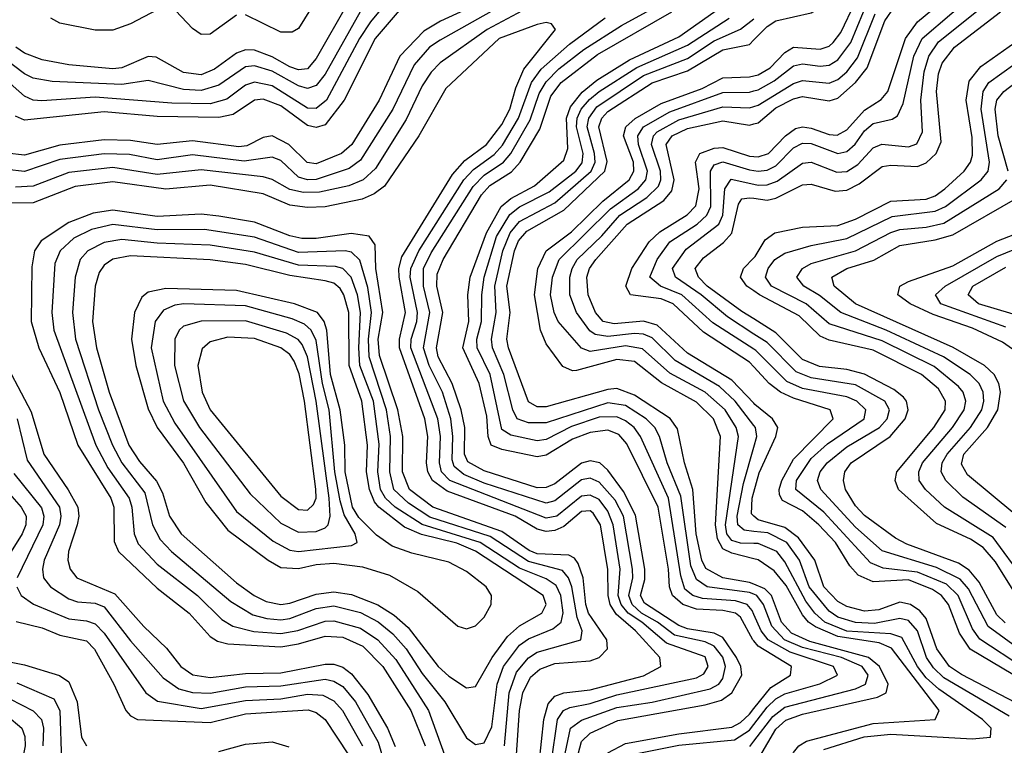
# Model space of a CAD drawing. Header units: inches. Extents: x 990535 to 1117859, y 769386 to 892122.
# Tile 844 of 1056: x 1048339 to 1050567, y 877051 to 878692. Entities that reach past the tile are written whole.
import ezdxf

# ---------------------------------------------------------------- set-up
doc = ezdxf.new("R2010")
doc.units = ezdxf.units.IN
doc.header["$MEASUREMENT"] = 0
doc.layers.add('B0847', color=7, linetype='Continuous')
doc.layers.add('B0857', color=7, linetype='Continuous')

msp = doc.modelspace()

# ---------------------------------------------------------------- linework, layer by layer
at = {"layer": 'B0847', "color": 5}
for points, elevation in [([(1049030, 878770.2), (1048970, 878672.5), (1048955.9, 878664.1), (1048930, 878664.4), (1048850, 878703.5)], 3780), ([(1049490, 878758.8), (1049290, 878646.2), (1049266.2, 878630), (1049231.2, 878590), (1049183.3, 878490), (1049110, 878374.5), (1049084.2, 878355.8), (1049010, 878331.1), (1048990, 878330.1), (1048970, 878335.9), (1048930, 878373.7), (1048910, 878381.8), (1048847.3, 878372.7), (1048730, 878386.9), (1048650, 878375.3), (1048587.5, 878387.5), (1048530, 878389.3), (1048430, 878375.9), (1048350, 878348.9), (1048310, 878353.6)], 3940), ([(1049168.9, 878731.1), (1049132.8, 878687.2), (1049107.8, 878650), (1049033.3, 878510), (1049010, 878491.7), (1048990, 878492.6), (1048910, 878542.6), (1048870, 878550.9), (1048850, 878544.2), (1048807.5, 878512.5), (1048770, 878502.4), (1048683.6, 878503.6), (1048510, 878516.8), (1048388.9, 878508.9), (1048370, 878510.4), (1048350, 878519.4), (1048259.1, 878599.1)], 3860), ([(1049390, 878734.2), (1049291.2, 878688.8), (1049253.4, 878666.6), (1049199.4, 878610), (1049152.4, 878510), (1049090.2, 878409.8), (1049067.3, 878390), (1049010, 878366.2), (1048989.3, 878369.3), (1048948.1, 878410), (1048910, 878429.5), (1048890, 878425.7), (1048853, 878407), (1048835.1, 878404.9), (1048730, 878418.2), (1048650, 878410.1), (1048590, 878419), (1048530, 878420.9), (1048430, 878408.4), (1048350, 878385.7), (1048310, 878390.2)], 3920), ([(1049510, 878730.7), (1049396.4, 878670), (1049290, 878594.4), (1049270, 878573.5), (1049250, 878543), (1049213.1, 878466.9), (1049144.3, 878355.7), (1049116.5, 878330), (1049083.5, 878316.5), (1049017.7, 878302.3), (1048981.4, 878301.4), (1048950, 878308), (1048910, 878331.2), (1048890, 878337.2), (1048750, 878352.9), (1048650, 878342.1), (1048550, 878357.8), (1048450, 878347), (1048370, 878315.9), (1048330, 878313.4)], 3960), ([(1049211.4, 878728.6), (1049143.6, 878650), (1049073.1, 878510), (1049030, 878454.4), (1049010, 878448.7), (1048990, 878453.1), (1048930, 878497.6), (1048890, 878512.3), (1048870, 878510), (1048822.2, 878477.8), (1048790, 878470.8), (1048650, 878473.1), (1048530, 878483.8), (1048350, 878465.3), (1048330, 878474)], 3880), ([(1049081.8, 878730), (1049010, 878604.4), (1048990, 878581), (1048970, 878578.9), (1048950, 878585.7), (1048910, 878608.6), (1048870, 878623.6), (1048850, 878623.9), (1048830, 878616.4), (1048779.8, 878580.2), (1048750, 878567.9), (1048710, 878573), (1048647.8, 878607.8), (1048630, 878609.4), (1048570, 878583.5), (1048550, 878580.9), (1048450, 878590.2), (1048390, 878601.5), (1048350, 878616.6), (1048330.3, 878630.3)], 3820), ([(1049564.2, 876990), (1049585, 877090), (1049610, 877108.5), (1049690, 877136.8), (1049770, 877148.7), (1049901.1, 877178.9), (1049920.5, 877190), (1049930, 877202.2), (1049935.8, 877230), (1049930, 877250.5), (1049910, 877276), (1049890, 877285.3), (1049820.8, 877300.8), (1049781.9, 877330), (1049745.8, 877350), (1049725, 877370), (1049717.4, 877390), (1049726.3, 877430), (1049725.4, 877450), (1049704.9, 877570), (1049686.1, 877606.1), (1049650, 877646.8), (1049630, 877655.9), (1049610, 877651.7), (1049550, 877604), (1049530, 877599.3), (1049390, 877644.6), (1049343.8, 877663.8), (1049322.1, 877682.1), (1049317.2, 877697.2), (1049319, 877750), (1049314.3, 877790), (1049295.5, 877850), (1049265.5, 877910), (1049252.5, 877950), (1049267.2, 878030), (1049252.8, 878090), (1049252.8, 878130), (1049270, 878164.8), (1049365.1, 878314.9), (1049390, 878340.4), (1049433.8, 878370), (1049450.5, 878389.5), (1049494.3, 878465.7), (1049514.4, 878525.6), (1049530, 878552.1), (1049559.1, 878580.9), (1049615.4, 878624.6), (1049700.8, 878679.2), (1049790, 878728)], 3940), ([(1049109.7, 878710.3), (1049030, 878569.3), (1049010, 878543.3), (1048990, 878537), (1048970, 878542.7), (1048910, 878575.8), (1048870, 878587.8), (1048850, 878585.6), (1048790, 878544.4), (1048750, 878532.2), (1048710, 878534.5), (1048630, 878554.7), (1048570, 878545.4), (1048412.4, 878552.4), (1048370, 878560.2), (1048350, 878570.2), (1048297.6, 878610)], 3840), ([(1048650, 878714.8), (1048590, 878683), (1048550, 878668.6), (1048510, 878668.6), (1048430, 878684.5), (1048410, 878696)], 3780), ([(1048830, 878702.8), (1048770, 878659.8), (1048750, 878658.8), (1048730, 878672.4), (1048692.3, 878712.3)], 3780), ([(1049591.4, 876988.6), (1049610, 877059.9), (1049630, 877079.2), (1049692.1, 877107.9), (1049890, 877142.8), (1049926.7, 877153.3), (1049950.4, 877170), (1049973, 877210), (1049970.6, 877230), (1049961.1, 877250), (1049930, 877295), (1049910, 877305), (1049850, 877314.9), (1049830, 877322.5), (1049752.7, 877372.7), (1049743.7, 877390), (1049753.5, 877426.5), (1049753.1, 877450), (1049732.2, 877572.2), (1049705.2, 877625.2), (1049670, 877673.9), (1049651.7, 877690), (1049630, 877694.7), (1049610, 877689.2), (1049550, 877642.8), (1049530, 877634.2), (1049510, 877634), (1049390, 877672.1), (1049352.7, 877692.7), (1049345.3, 877710), (1049345.9, 877770), (1049337.5, 877810), (1049317.6, 877870), (1049285.8, 877930), (1049282.2, 877950), (1049296.4, 878030), (1049282.6, 878090), (1049283.5, 878116.5), (1049297.5, 878150), (1049383.9, 878296.1), (1049402.6, 878317.4), (1049451.5, 878348.5), (1049471.6, 878370), (1049515.6, 878444.4), (1049540.6, 878519.4), (1049563.8, 878550), (1049646.1, 878613.9), (1049814.1, 878710)], 3920), ([(1050000, 877287.4), (1049997.7, 877290), (1049970, 877340.9), (1049958.7, 877350), (1049930, 877356.6), (1049870, 877359), (1049839.2, 877370), (1049816.1, 877390), (1049808.9, 877410), (1049806.6, 877450), (1049783.8, 877590), (1049712.9, 877732.9), (1049694.5, 877754.5), (1049670, 877764.1), (1049630, 877759.2), (1049590, 877744.1), (1049530, 877707.7), (1049510, 877703.8), (1049430, 877720.6), (1049406, 877730), (1049399, 877750), (1049396.1, 877796.1), (1049378.7, 877870), (1049341.9, 877950), (1049354.9, 878010), (1049352.7, 878070), (1049358.4, 878110), (1049394.9, 878210), (1049428.5, 878270), (1049450, 878287.7), (1049503.7, 878316.3), (1049570, 878374.3), (1049579.2, 878400.8), (1049575.8, 878470), (1049584.9, 878495.1), (1049611.7, 878528.3), (1049644.6, 878555.4), (1049718.4, 878601.6), (1049830, 878653.9), (1049921.9, 878718.1)], 3880), ([(1049514.4, 877010), (1049524.6, 877110), (1049534.6, 877145.4), (1049550, 877162.3), (1049570, 877169.9), (1049630, 877176.6), (1049750, 877208.8), (1049789.4, 877230), (1049787.1, 877250), (1049732.1, 877310), (1049688.4, 877348.4), (1049674.8, 877370), (1049670.1, 877390), (1049669.3, 877449.3), (1049652.7, 877550), (1049636.4, 877576.4), (1049630, 877581.4), (1049610, 877580.3), (1049570, 877546.3), (1049550, 877537.1), (1049530, 877534.6), (1049510, 877540.4), (1049460.1, 877570), (1049306.4, 877626.4), (1049272.7, 877650), (1049262.5, 877670), (1049259.8, 877690), (1049262.8, 877750), (1049255.7, 877790), (1049198.5, 877950), (1049198, 877970), (1049212, 878030), (1049197.4, 878110), (1049197.2, 878130), (1049203.9, 878156.1), (1049318, 878342), (1049346.2, 878373.8), (1049395, 878410), (1049430, 878455.3), (1049448.1, 878490), (1049461.5, 878538.5), (1049479.9, 878580.1), (1049551.4, 878670), (1049542.6, 878682.6), (1049530, 878685.8), (1049510, 878681.8), (1049423.8, 878650), (1049303.5, 878536.5), (1049242.3, 878430), (1049164.5, 878315.5), (1049141.4, 878298.6), (1049113.6, 878286.4), (1049030, 878268.9), (1048990, 878267.8), (1048950, 878272.7), (1048890, 878298.7), (1048770, 878317.8), (1048670, 878309), (1048550, 878325.5), (1048464.6, 878315.4), (1048370, 878277.9), (1048310, 878277.4)], 3980), ([(1049541.7, 877010), (1049556, 877110), (1049569.5, 877130.5), (1049583.4, 877136.6), (1049630, 877145.7), (1049690, 877165.3), (1049870, 877204), (1049886.6, 877213.4), (1049896.9, 877230), (1049890, 877251.9), (1049802.1, 877282.1), (1049746.3, 877330), (1049715.7, 877350), (1049700, 877370), (1049693.4, 877390), (1049697.7, 877450), (1049681.8, 877550), (1049670, 877581.1), (1049650, 877607.4), (1049630, 877617.5), (1049610, 877614.9), (1049554.3, 877570), (1049530, 877565.2), (1049312.4, 877650), (1049293.2, 877670), (1049289, 877690), (1049291.4, 877750), (1049285.2, 877790), (1049224.3, 877950), (1049224.4, 877970), (1049237.7, 878010), (1049239.2, 878030), (1049222.8, 878110), (1049223.7, 878130), (1049241.9, 878170), (1049344, 878330), (1049366.1, 878353.9), (1049412.4, 878387.6), (1049431.1, 878408.9), (1049467.7, 878470), (1049497.1, 878550), (1049519.2, 878580.8), (1049583, 878637), (1049663.4, 878696.6)], 3960), ([(1050000, 877347.1), (1049996.1, 877356.1), (1049985.2, 877370), (1049958.4, 877378.4), (1049883.5, 877383.5), (1049862.3, 877390), (1049844.2, 877404.2), (1049834.7, 877434.7), (1049806.8, 877610), (1049743.6, 877750), (1049729.2, 877770), (1049710, 877785.5), (1049690, 877793.9), (1049650, 877793.2), (1049587.4, 877772.6), (1049530, 877743.2), (1049510, 877739.7), (1049450, 877752.8), (1049430, 877765.9), (1049403.5, 877890), (1049374, 877950), (1049373.5, 877970), (1049384.2, 878010), (1049384.3, 878070), (1049390, 878110), (1049418.1, 878201.9), (1049447.9, 878252.1), (1049470, 878268.8), (1049536.8, 878303.2), (1049597.4, 878350), (1049611.7, 878368.3), (1049613.9, 878390), (1049598.6, 878450), (1049600.2, 878470), (1049609.6, 878490), (1049628.2, 878511.8), (1049650, 878530.2), (1049735.6, 878584.4), (1049850, 878634.6), (1049944.5, 878695.5)], 3860), ([(1050000, 877392.9), (1049990, 877397), (1049894.6, 877410), (1049870, 877426.2), (1049857.4, 877457.4), (1049835.1, 877615.1), (1049804.2, 877690), (1049786.4, 877750), (1049776.2, 877770), (1049756.3, 877790), (1049710, 877819.6), (1049670, 877825.6), (1049530, 877780.4), (1049490, 877780.4), (1049464.7, 877790), (1049454.4, 877810), (1049434.5, 877890), (1049409.1, 877950), (1049406.3, 877970), (1049416.8, 878030), (1049414.2, 878090), (1049432.1, 878170), (1049449, 878210), (1049470, 878236), (1049550, 878278.1), (1049632.1, 878350), (1049640.8, 878370), (1049639.8, 878390), (1049623, 878450), (1049626.5, 878470), (1049645.1, 878494.9), (1049750, 878565.9), (1049850, 878604.6), (1049910, 878644.2), (1049969.4, 878670.6), (1050000, 878694.6)], 3840), ([(1050000, 877415.5), (1049990, 877419.6), (1049930, 877430.5), (1049891.5, 877451.5), (1049882.6, 877470), (1049869.5, 877530), (1049861.6, 877630), (1049842.9, 877690), (1049827.4, 877767.4), (1049810.6, 877790.6), (1049730, 877843), (1049690, 877858), (1049670, 877856.3), (1049530, 877817), (1049510, 877816.7), (1049490, 877828.3), (1049444.7, 877950), (1049441.3, 877970), (1049448.5, 878030), (1049441.5, 878090), (1049458.2, 878170), (1049467.8, 878192.2), (1049486.1, 878213.9), (1049570, 878261.5), (1049662.5, 878350), (1049668.2, 878371.8), (1049649, 878450), (1049656.3, 878470), (1049670, 878484.7), (1049770, 878549.6), (1049850, 878576.9), (1049930, 878623.8), (1049990, 878636.3), (1050000, 878646.4)], 3820), ([(1050000, 877473.1), (1049950, 877485.9), (1049930, 877495.8), (1049918.1, 877518.2), (1049913.2, 877550), (1049924.2, 877750), (1049908.9, 877790), (1049870, 877827.6), (1049791.2, 877871.2), (1049730, 877919.6), (1049690, 877923.7), (1049598.9, 877898.9), (1049590, 877898.3), (1049567.8, 877907.8), (1049530, 877959.4), (1049517.5, 877990), (1049503.5, 878070), (1049511.3, 878130), (1049530.2, 878170), (1049587.3, 878212.7), (1049658.3, 878281.7), (1049718, 878330), (1049728.2, 878350), (1049727.5, 878370), (1049705.4, 878430), (1049710.2, 878450), (1049731.3, 878468.7), (1049790, 878502.9), (1049883.1, 878536.9), (1049930, 878560.5), (1049990, 878562.9), (1050000, 878565.3)], 3780), ([(1050000, 877508.1), (1049970, 877508.9), (1049950, 877514.8), (1049939, 877530), (1049936, 877550), (1049965.1, 877750), (1049959.8, 877770), (1049935.4, 877810), (1049890, 877850), (1049810, 877893.1), (1049748, 877948), (1049710, 877954.7), (1049630, 877941.7), (1049610, 877949.6), (1049557.5, 878010), (1049548.1, 878030), (1049540, 878070), (1049544.8, 878110), (1049559.8, 878150), (1049675.7, 878264.3), (1049738.5, 878310), (1049755.4, 878330), (1049759.7, 878350), (1049739, 878410), (1049737.2, 878430), (1049750.6, 878450), (1049810, 878484.2), (1049930, 878527.4), (1049990, 878528.6), (1050000, 878531.3)], 3760), ([(1050000, 877774.6), (1049957.4, 877830), (1049922.5, 877862.5), (1049821.7, 877921.7), (1049770, 877972.7), (1049750, 877981.1), (1049730, 877983), (1049670, 877975.6), (1049640.8, 877980.8), (1049629.1, 877989.1), (1049598.8, 878030), (1049583.8, 878070), (1049584, 878110), (1049589, 878130), (1049600.5, 878150), (1049656.4, 878203.6), (1049696.8, 878250), (1049757.8, 878290), (1049784.1, 878315.9), (1049789.8, 878330), (1049789.1, 878350), (1049768.6, 878410), (1049772.9, 878430), (1049781.5, 878438.5), (1049830, 878465.7), (1049930, 878495), (1049990, 878492.8), (1050000, 878496)], 3740), ([(1050000, 877825.1), (1049950, 877877.3), (1049850, 877938.6), (1049781.5, 878001.5), (1049750, 878010.7), (1049684.2, 878004.2), (1049659.3, 878010), (1049641.8, 878030), (1049625.4, 878070), (1049622.2, 878110), (1049628.5, 878130), (1049642.8, 878150), (1049713.2, 878230), (1049796.2, 878283.8), (1049814.7, 878305.3), (1049819.6, 878330), (1049801.4, 878410), (1049815.3, 878430), (1049850, 878445.9), (1049930, 878463.9), (1049990, 878454), (1050000, 878456.6)], 3720), ([(1050000, 877907.4), (1049990, 877918.2), (1049885.9, 877985.9), (1049817.2, 878050), (1049790, 878061), (1049721.2, 878070), (1049710.6, 878090), (1049723.9, 878130), (1049763.4, 878190), (1049787.1, 878212.9), (1049849.2, 878250.8), (1049869, 878271.1), (1049876.4, 878310), (1049868.2, 878370), (1049878.1, 878390), (1049910, 878402.1), (1049930, 878403.1), (1049990, 878383.7), (1050000, 878382.8)], 3680), ([(1050000, 877946.9), (1049906.9, 878006.9), (1049837.1, 878070), (1049788.9, 878090), (1049764.5, 878110), (1049781.3, 878150), (1049809.7, 878190), (1049871.6, 878230), (1049893.8, 878250), (1049902.8, 878270), (1049902, 878350), (1049910, 878364.3), (1049930, 878370.9), (1049990, 878353), (1050000, 878351.3)], 3660), ([(1050000, 877981.4), (1049940.1, 878020.1), (1049880.5, 878070), (1049822.7, 878110), (1049816.1, 878130), (1049846.6, 878173.4), (1049920.5, 878230), (1049929.8, 878250.2), (1049934, 878310), (1049948.4, 878331.6), (1050000, 878320.5)], 3640), ([(1050000, 878015.7), (1049972.7, 878032.7), (1049894, 878090), (1049874.7, 878110), (1049867.2, 878130), (1049886.2, 878153.8), (1049931.3, 878188.7), (1049950.4, 878209.6), (1049965, 878275), (1049973, 878287), (1049990, 878289.8), (1050000, 878288.5)], 3620), ([(1049463.4, 877030), (1049470, 877130), (1049477.1, 877170), (1049494.5, 877205.5), (1049516.1, 877223.9), (1049550, 877236.8), (1049630, 877242.7), (1049650, 877250.1), (1049668.7, 877270), (1049667.2, 877290), (1049626.3, 877350), (1049619.9, 877370), (1049613.9, 877430), (1049602.8, 877462.8), (1049594.5, 877474.5), (1049581.4, 877481.4), (1049510, 877484.6), (1049491.9, 877491.9), (1049430, 877534.9), (1049273.8, 877590), (1049221.1, 877630), (1049205.2, 877670), (1049205.9, 877750), (1049194.3, 877810), (1049153.2, 877933.2), (1049150.2, 877970), (1049160.3, 878030), (1049145, 878130), (1049143.1, 878183.1), (1049130, 878203.1), (1049089, 878209), (1049010, 878197.5), (1048977.8, 878197.8), (1048950, 878203.5), (1048870, 878234.6), (1048790, 878248.4), (1048750, 878252.2), (1048650, 878247.1), (1048550, 878261.9), (1048505.2, 878254.8), (1048450, 878233.8), (1048387.9, 878192.1), (1048372.6, 878170), (1048366.9, 878133.1), (1048365.4, 878010), (1048382.5, 877950), (1048430, 877849.6), (1048470.9, 877730), (1048545, 877610), (1048552.2, 877590), (1048552.7, 877512.7), (1048562.6, 877490), (1048650, 877406.8), (1048722.4, 877350), (1048770, 877297.2), (1048786.7, 877286.7), (1048810, 877281), (1048930, 877274), (1048970, 877280.6), (1049030, 877298.4), (1049070, 877296.3), (1049115.7, 877275.7), (1049160.4, 877230), (1049224, 877130), (1049256.3, 877050)], 4020), ([(1049436.2, 877050), (1049446.5, 877170), (1049462.9, 877217.1), (1049490, 877249.6), (1049510, 877262), (1049608.7, 877290), (1049611.6, 877310), (1049600.6, 877340.6), (1049588.4, 877410), (1049581, 877430), (1049567.1, 877447.1), (1049490, 877466.9), (1049403.4, 877523.4), (1049267.3, 877567.3), (1049218.7, 877598.7), (1049185.2, 877630), (1049176.8, 877670), (1049178.3, 877750), (1049168.9, 877810), (1049129.8, 877929.8), (1049128.6, 877970), (1049135.3, 878030), (1049126.4, 878086.4), (1049108.7, 878148.7), (1049090, 878166.6), (1049075.3, 878170), (1048970, 878165.8), (1048870, 878200.2), (1048757.6, 878217.6), (1048650, 878217.3), (1048550, 878229.1), (1048501.8, 878218.2), (1048461.4, 878198.6), (1048430.9, 878170), (1048418.9, 878141.1), (1048412.2, 878030), (1048416.4, 877990), (1048511.6, 877730), (1048538.8, 877678.8), (1048587, 877610), (1048593.1, 877590), (1048597.9, 877530), (1048607.4, 877507.4), (1048650, 877461.2), (1048741.2, 877390), (1048796.3, 877336.3), (1048821.2, 877321.2), (1048868.9, 877308.9), (1048930, 877304.1), (1048968.7, 877311.3), (1049030, 877331.9), (1049050, 877333), (1049110, 877316.6), (1049149.3, 877290), (1049190, 877245.2), (1049263.9, 877130), (1049300.5, 877030)], 4040), ([(1050000, 878078.9), (1049984, 878090), (1049969.4, 878110), (1049976.4, 878130), (1050000, 878153.9)], 3580), ([(1048290, 877947.1), (1048365.2, 877805.2), (1048393.7, 877710), (1048449.2, 877629.2), (1048470.5, 877590), (1048473, 877570), (1048469.2, 877550), (1048449.6, 877490), (1048447.8, 877470), (1048453.2, 877450), (1048468.5, 877430), (1048554.1, 877394.1), (1048619.9, 877319.9), (1048671.3, 877271.3), (1048703.8, 877230), (1048731.1, 877211.1), (1048770, 877204.8), (1048850, 877214.1), (1048930, 877215.5), (1049030, 877235.1), (1049050, 877234.6), (1049070, 877228), (1049090, 877213), (1049126.4, 877166.4), (1049171.5, 877090), (1049188.9, 877048.9)], 3980), ([(1048333.5, 877790), (1048356.2, 877696.2), (1048429, 877590), (1048432.2, 877570), (1048428.9, 877550), (1048394.9, 877470), (1048390.6, 877450), (1048393.3, 877430), (1048408.8, 877410), (1048450, 877383), (1048470, 877376.1), (1048510, 877372.7), (1048530, 877364.7), (1048590, 877287.7), (1048663.7, 877203.7), (1048699.2, 877179.2), (1048730, 877170.6), (1048770, 877169.4), (1048850, 877183.5), (1048930, 877185.9), (1049030, 877201.4), (1049050, 877196.6), (1049070, 877184.6), (1049098.8, 877150), (1049150, 877058.3), (1049164.1, 877010)], 3960), ([(1050000, 877535.3), (1049977.8, 877537.8), (1049963.8, 877550), (1049962.3, 877570), (1049976.7, 877643.3), (1050000, 877726)], 3740), ([(1048326.2, 877666.2), (1048388.8, 877588.8), (1048394, 877570), (1048391.7, 877550), (1048333.5, 877430)], 3940), ([(1048289.2, 877650), (1048342.6, 877590), (1048353.9, 877570), (1048353.4, 877550), (1048344.9, 877530), (1048294.2, 877450)], 3920), ([(1050000, 877570), (1049994.6, 877574.6), (1049996.1, 877610), (1050000, 877623.9)], 3720), ([(1048332.9, 877410), (1048342.4, 877390), (1048370.6, 877370.6), (1048450, 877337.2), (1048490, 877333.1), (1048510, 877325.9), (1048530, 877305.2), (1048624.5, 877170), (1048651, 877151), (1048750, 877134.7), (1048850, 877153.1), (1048930, 877156.5), (1048990, 877167.3), (1049025.1, 877165.1), (1049050, 877151.8), (1049069.3, 877130), (1049114.7, 877050)], 3940), ([(1048331.5, 877331.5), (1048390, 877317.3), (1048430, 877300.3), (1048490, 877287.7), (1048508.7, 877268.8), (1048552.4, 877190), (1048579.1, 877130), (1048590, 877117.9), (1048605.8, 877110), (1048770, 877102.7), (1048850, 877122.4), (1048991.4, 877131.4), (1049010, 877125.4), (1049030, 877109.7), (1049082.8, 877030)], 3920), ([(1048290, 877245.7), (1048350, 877233.4), (1048429, 877209), (1048450, 877194.7), (1048469.2, 877150), (1048479.1, 877070), (1048490.1, 877050)], 3880), ([(1048332.8, 877192.8), (1048416.4, 877156.4), (1048429.9, 877129.9), (1048434, 877014)], 3860), ([(1048316.8, 877156.8), (1048369.5, 877129.5), (1048388.5, 877110), (1048393.2, 877090), (1048391.3, 877050)], 3840), ([(1049670, 877034.8), (1049710, 877055.3), (1049830, 877077.6), (1049950, 877092.2), (1049970, 877103), (1049990, 877121.9), (1050000, 877134.4)], 3880), ([(1048310, 877119.1), (1048344.1, 877090), (1048351.1, 877071.1), (1048351.6, 877050), (1048339.4, 876990), (1048316, 876910)], 3820), ([(1049728.2, 877031.8), (1049830, 877051.9), (1049956.2, 877063.8), (1049990, 877085.4), (1050000, 877098.4)], 3860), ([(1048790, 877037.6), (1048850, 877054), (1048910, 877059.2), (1048947.7, 877047.7)], 3880), ([(1049991.1, 877048.9), (1050000, 877060.5)], 3840)]:
    msp.add_lwpolyline(points, dxfattribs=dict(at, elevation=elevation))
for points, elevation in [([(1048570, 878195.2), (1048530, 878188.8), (1048493.2, 878170), (1048475.8, 878150), (1048464.6, 878110), (1048458.6, 878030), (1048465.5, 877970), (1048517.7, 877810), (1048548.9, 877730), (1048570.2, 877690), (1048622.5, 877622.5), (1048639.4, 877550), (1048657, 877517), (1048682.9, 877490), (1048816.5, 877376.5), (1048866.6, 877346.6), (1048898, 877338), (1048930, 877335.5), (1048950, 877338.5), (1049010, 877360.6), (1049050, 877366.9), (1049110, 877351.6), (1049150, 877330.8), (1049183.2, 877303.2), (1049213.3, 877270), (1049250, 877213.5), (1049300.8, 877150), (1049350, 877068.3), (1049370, 877053), (1049390, 877057.4), (1049406.9, 877093.1), (1049419.1, 877190), (1049433.6, 877230), (1049470, 877277.9), (1049490, 877292), (1049545.5, 877314.5), (1049563.8, 877330), (1049568.6, 877351.4), (1049563, 877390), (1049552.5, 877412.5), (1049530, 877428.2), (1049470, 877451.8), (1049380.9, 877510), (1049250, 877550.6), (1049188.6, 877590), (1049167, 877610), (1049155.6, 877630), (1049149.6, 877670), (1049152.2, 877732.2), (1049139.2, 877830), (1049108.8, 877910), (1049106.2, 877950), (1049110.5, 878030), (1049103.4, 878070), (1049088.8, 878110), (1049070, 878129.5), (1049053.9, 878133.9), (1048970, 878137.1), (1048870, 878166.4), (1048770, 878182.8), (1048650, 878187)], 4060), ([(1048590, 878158.2), (1048550, 878150.9), (1048530, 878137.1), (1048519.2, 878120.8), (1048510, 878090), (1048503.6, 878010), (1048512.9, 877950), (1048541.4, 877850), (1048586.2, 877730), (1048610, 877693.2), (1048648.8, 877648.8), (1048662.2, 877622.2), (1048678.2, 877570), (1048704.6, 877530), (1048830, 877419.1), (1048869.9, 877389.9), (1048896.8, 877376.8), (1048930, 877370.2), (1048950, 877372.9), (1049010, 877393.2), (1049050, 877398.6), (1049090, 877392.2), (1049149.4, 877369.4), (1049186, 877346), (1049217.7, 877317.7), (1049285.8, 877230), (1049310, 877207.6), (1049350, 877181.5), (1049370, 877184.1), (1049408.2, 877250), (1049442.7, 877297.3), (1049470, 877321.3), (1049520.5, 877350), (1049530.2, 877370), (1049523.6, 877390), (1049370.4, 877490.4), (1049328.3, 877508.3), (1049248.1, 877528.1), (1049210, 877544.9), (1049151.4, 877590), (1049142.1, 877602.1), (1049130.5, 877630), (1049123.8, 877670), (1049126.3, 877730), (1049113, 877830), (1049084.6, 877910), (1049083.8, 878030), (1049072.8, 878070), (1049064.1, 878084.1), (1049050, 878096.4), (1049030, 878102), (1048950, 878113.5), (1048850, 878138.6), (1048770, 878149.1)], 4080), ([(1048670, 878084.4), (1048630, 878075.9), (1048615.2, 878064.8), (1048599, 878030), (1048592.4, 877970), (1048601.9, 877910), (1048630, 877812.3), (1048650.3, 877770), (1048709.4, 877689.3), (1048760.3, 877600.3), (1048810, 877537.7), (1048901, 877470), (1048930, 877453.5), (1048970, 877451), (1049010, 877460.6), (1049050, 877463.6), (1049114.8, 877454.8), (1049176.1, 877436.1), (1049239.6, 877399.6), (1049330, 877321.2), (1049350, 877314.8), (1049370, 877321.8), (1049390, 877341.5), (1049406.1, 877370), (1049406.4, 877390), (1049394.1, 877410), (1049350, 877444.4), (1049310, 877465.5), (1049225.9, 877485.9), (1049181.7, 877501.7), (1049146.5, 877526.5), (1049106.7, 877566.7), (1049092.1, 877590), (1049075.6, 877670), (1049074.6, 877730), (1049064.4, 877810), (1049042.2, 877890), (1049034, 877990), (1049027.7, 878010), (1049012.6, 878030), (1048961.1, 878050), (1048830, 878079.6)], 4120), ([(1048710.2, 878049.8), (1048690, 878046.8), (1048664.7, 878035.3), (1048645.9, 878010), (1048636.9, 877950), (1048663.8, 877830), (1048690, 877780.1), (1048830, 877579.9), (1048912.9, 877512.9), (1048950, 877492.6), (1048970, 877490), (1049090, 877503.2), (1049102.5, 877510), (1049098.1, 877530), (1049073, 877573), (1049064.5, 877604.5), (1049052.2, 877670), (1049038.9, 877810), (1049024.3, 877870), (1049010, 877967.1), (1048998.7, 877990), (1048983.5, 878003.5), (1048955.8, 878015.8), (1048850, 878045.2)], 4140), ([(1048850, 878011.5), (1048749.5, 878010.5), (1048710, 877999), (1048700.3, 877990), (1048690.3, 877969.7), (1048689.6, 877910), (1048710, 877830.7), (1048745.6, 877770), (1048860.2, 877620.2), (1048930, 877554), (1048970, 877533.4), (1049010, 877535.1), (1049030, 877543), (1049037.3, 877550), (1049041.5, 877570), (1049039, 877610), (1049009.8, 877830), (1048990.1, 877930.1), (1048977.9, 877957.9), (1048968.9, 877968.9), (1048943.1, 877983.1)], 4160), ([(1048810, 877974.7), (1048770, 877963.5), (1048751.9, 877948.1), (1048742.3, 877910), (1048751.9, 877850), (1048769.8, 877810), (1048930, 877614.6), (1048970, 877584.7), (1048990, 877583.2), (1049003.9, 877596.1), (1049009.5, 877610.5), (1049009.3, 877630.7), (1048983.8, 877830), (1048971.3, 877891.3), (1048959.9, 877919.9), (1048950, 877934.9), (1048930, 877950), (1048870, 877971.4)], 4180)]:
    msp.add_lwpolyline(points, close=True, dxfattribs=dict(at, elevation=elevation))
at = {"layer": 'B0857', "color": 5}
for points, elevation in [([(1050000, 878646.4), (1050030, 878676.8), (1050049.9, 878690.1), (1050130, 878707.9), (1050150, 878719.6), (1050203.4, 878796.6), (1050330.2, 878950), (1050347.8, 878990), (1050347.6, 879010), (1050336.8, 879030), (1050321.9, 879041.9), (1050308.8, 879050), (1050270, 879060.8), (1050230, 879061.8), (1050150, 879039.6), (1050130, 879038.2), (1050091, 879051), (1050068.2, 879070), (1050030, 879114.5), (1050010.5, 879150.5), (1050000, 879177.3)], 3820), ([(1050000, 878382.8), (1050010, 878381.9), (1050033.4, 878390), (1050071.4, 878430), (1050094.1, 878445.9), (1050110, 878450), (1050130, 878447.1), (1050170, 878432.5), (1050188.5, 878431.5), (1050210, 878443.1), (1050250, 878487.8), (1050288, 878512), (1050303.4, 878530), (1050342.8, 878650), (1050370, 878687.1), (1050491.3, 878788.7)], 3680), ([(1050000, 878351.3), (1050010, 878349.6), (1050030, 878352.3), (1050050, 878362.2), (1050090, 878402.3), (1050110, 878413.3), (1050130, 878412), (1050190, 878389.6), (1050210, 878394.1), (1050228.9, 878411.1), (1050250, 878440.9), (1050270, 878457.4), (1050312.9, 878467.1), (1050324.9, 878475.1), (1050337.5, 878502.5), (1050361.8, 878610), (1050380.7, 878650), (1050514.9, 878765.1)], 3660), ([(1050000, 878320.5), (1050010, 878318.4), (1050030, 878318.6), (1050053, 878327), (1050110, 878367.8), (1050130, 878370.3), (1050187.4, 878347.4), (1050210, 878349), (1050235.4, 878364.6), (1050270, 878402.5), (1050289.2, 878410.8), (1050350, 878404.6), (1050368.6, 878411.4), (1050381.3, 878438.7), (1050377.9, 878510), (1050385.5, 878574.5), (1050395.7, 878610), (1050418, 878642), (1050530, 878731.7)], 3640), ([(1050000, 878565.3), (1050010, 878567.7), (1050036.6, 878583.4), (1050070, 878618.2), (1050090, 878630.4), (1050150, 878626), (1050170, 878632.5), (1050179.2, 878640.8), (1050196.8, 878663.2), (1050228.9, 878731.1)], 3780), ([(1050000, 878456.6), (1050010, 878459.2), (1050050, 878492.9), (1050090, 878513.4), (1050110, 878518.4), (1050170, 878508.5), (1050190, 878514.9), (1050229.7, 878550), (1050256.3, 878583.7), (1050296.4, 878690), (1050318.3, 878721.7)], 3720), ([(1050000, 878153.9), (1050003, 878157), (1050025.3, 878194.7), (1050047.5, 878210), (1050110, 878222.9), (1050190, 878226.7), (1050230, 878240.9), (1050310, 878281.9), (1050390, 878286.7), (1050410, 878294.2), (1050432.2, 878310), (1050475.9, 878350), (1050490.1, 878369.9), (1050494.4, 878385.6), (1050494.1, 878425.9), (1050480.3, 878510), (1050486.8, 878553.2), (1050513.6, 878586.4), (1050590, 878640.9), (1050648.8, 878711.2)], 3580), ([(1050000, 878531.3), (1050010, 878533.9), (1050046, 878554), (1050090, 878587.9), (1050110, 878592.8), (1050150, 878586.9), (1050170, 878589.2), (1050190, 878601.4), (1050219.3, 878640.7), (1050247.8, 878710)], 3760), ([(1050000, 878288.5), (1050030, 878284.5), (1050050, 878288.9), (1050110, 878318.7), (1050130, 878320.3), (1050184.2, 878304.2), (1050210, 878307.1), (1050238.5, 878321.5), (1050290, 878360), (1050310, 878363.3), (1050370, 878360.5), (1050390, 878368.6), (1050412.5, 878390), (1050423.7, 878416.3), (1050413.1, 878530), (1050417.5, 878570), (1050425.7, 878594.3), (1050454.1, 878630), (1050558.3, 878710)], 3620), ([(1050000, 878496), (1050010, 878499.2), (1050090, 878547.7), (1050110, 878554.5), (1050170, 878548.8), (1050190, 878557.1), (1050210, 878574.6), (1050234.1, 878605.9), (1050274.4, 878705.6)], 3740), ([(1050610, 877428.2), (1050541.4, 877521.4), (1050431.3, 877590), (1050388.1, 877630), (1050374.1, 877650), (1050372.9, 877670), (1050381.2, 877690), (1050449.3, 877770), (1050476.1, 877810), (1050479.4, 877830), (1050473.6, 877850), (1050463, 877863), (1050407.8, 877907.8), (1050290, 877965.9), (1050170, 878004.9), (1050118.1, 878050), (1050039.9, 878090), (1050026.2, 878110), (1050032.4, 878130), (1050047.6, 878150), (1050070, 878164.3), (1050130, 878181.9), (1050210, 878197.8), (1050312.9, 878247.2), (1050410, 878259), (1050433.5, 878270), (1050514, 878330), (1050529.7, 878350), (1050533.3, 878370), (1050513.9, 878490), (1050518.6, 878530), (1050531.9, 878550), (1050590, 878592.6)], 3560), ([(1050575.2, 878350), (1050553, 878430), (1050546, 878490), (1050549.8, 878510), (1050565.7, 878530), (1050610, 878563.8)], 3540), ([(1050570, 877543.7), (1050472.6, 877612.6), (1050434, 877650), (1050423.8, 877670), (1050426.1, 877690), (1050437.3, 877710), (1050490.2, 877770), (1050516, 877810), (1050520.4, 877830), (1050518.8, 877850), (1050509.7, 877870), (1050489.1, 877890), (1050429.3, 877930), (1050299, 877990), (1050196.7, 878030), (1050148.5, 878068.5), (1050112.9, 878090), (1050097.1, 878110), (1050109.9, 878130), (1050130, 878141), (1050230.1, 878169.9), (1050310, 878211.1), (1050330, 878218), (1050390, 878223.4), (1050430, 878232.3), (1050555.3, 878310), (1050571.9, 878330)], 3540), ([(1050590, 877574.5), (1050483.4, 877663.4), (1050470, 877687.5), (1050474.8, 877710), (1050528.5, 877770), (1050552.1, 877810), (1050558.1, 877850), (1050554.5, 877870), (1050543.9, 877890), (1050521.5, 877910), (1050451.1, 877951.1), (1050229.9, 878049.9), (1050181.3, 878090), (1050176.1, 878110), (1050210.1, 878129.9), (1050271.1, 878148.9), (1050330, 878181.6), (1050410, 878194.2), (1050450, 878206.1), (1050597.3, 878290)], 3520), ([(1050609.7, 877929.7), (1050562.8, 877962.8), (1050494.8, 877994.8), (1050405.9, 878025.9), (1050353.6, 878050), (1050325.8, 878070), (1050329.9, 878090), (1050350, 878100.5), (1050450, 878136), (1050550, 878191.6), (1050664.4, 878235.6)], 3480), ([(1050570, 877996.7), (1050422.6, 878050), (1050410.6, 878070), (1050432.7, 878090), (1050550, 878156.6), (1050590, 878173.4)], 3460), ([(1050586.5, 878026.5), (1050508.2, 878050), (1050484.5, 878070), (1050495, 878090), (1050570, 878132.5)], 3440), ([(1050590, 877396.5), (1050546.6, 877466.6), (1050518.5, 877498.5), (1050490, 877517.5), (1050412.8, 877552.8), (1050327.4, 877630), (1050319.5, 877650), (1050323.1, 877670), (1050407.3, 877770), (1050432.4, 877810), (1050433.7, 877830), (1050417.6, 877857.6), (1050379.1, 877890), (1050270, 877944.9), (1050170, 877968), (1050150, 877977), (1050102.8, 878022.8), (1050012.9, 878070), (1050000, 878078.9)], 3580), ([(1050568.2, 877328.2), (1050550, 877346.5), (1050510, 877420.2), (1050487.2, 877447.2), (1050463, 877463), (1050346, 877506.1), (1050320.1, 877520.1), (1050250, 877571.4), (1050230, 877592.8), (1050207.3, 877630), (1050202.5, 877650), (1050206.1, 877670), (1050219.8, 877690), (1050308.5, 877750), (1050342, 877790), (1050348.9, 877810), (1050345.6, 877830), (1050338.4, 877838.4), (1050316.3, 877856.3), (1050250, 877890.8), (1050210, 877901.5), (1050148.4, 877908.4), (1050110, 877923.6), (1050050, 877984.5), (1050000, 878015.7)], 3620), ([(1050630, 877246.7), (1050530, 877320.2), (1050485.6, 877405.6), (1050466.9, 877426.9), (1050413.3, 877453.3), (1050290, 877491.4), (1050230, 877544.9), (1050151.3, 877630), (1050143.6, 877650), (1050149.7, 877670), (1050165.7, 877690), (1050210, 877726.6), (1050284.2, 877770), (1050301.7, 877790), (1050306.9, 877810), (1050296.2, 877830), (1050230, 877866.4), (1050130, 877882.4), (1050095.9, 877895.9), (1050030, 877962), (1050000, 877981.4)], 3640), ([(1050610, 877227), (1050511.5, 877291.5), (1050494.5, 877314.5), (1050461.9, 877390), (1050435.6, 877415.5), (1050370, 877443.3), (1050292.3, 877452.3), (1050264.1, 877464.1), (1050158.5, 877578.5), (1050095.2, 877630), (1050096.1, 877650), (1050130, 877700), (1050166.5, 877733.5), (1050249.6, 877790), (1050253.5, 877810), (1050233.2, 877830), (1050210, 877839.4), (1050110, 877858.7), (1050074.5, 877874.5), (1050004.2, 877944.2), (1050000, 877946.9)], 3660), ([(1050610, 877197.3), (1050489.1, 877269.1), (1050465.2, 877305.2), (1050440, 877370), (1050424.3, 877390), (1050403.9, 877403.9), (1050350, 877425.8), (1050270, 877421.5), (1050236.3, 877436.3), (1050217, 877457), (1050184.7, 877510), (1050146.9, 877550), (1050110, 877581.9), (1050064.9, 877604.9), (1050058.2, 877618.2), (1050057.1, 877630), (1050063.5, 877650), (1050090, 877698.4), (1050179.7, 877790), (1050172.5, 877810), (1050090, 877836.1), (1050060.6, 877850), (1050034.9, 877870), (1050000, 877907.4)], 3680), ([(1050000, 877623.9), (1050012.2, 877667.8), (1050050, 877750), (1050054.1, 877770), (1050042.1, 877790), (1050002.5, 877822.5), (1050000, 877825.1)], 3720), ([(1050000, 877726), (1050006.8, 877750), (1050003.5, 877770), (1050000, 877774.6)], 3740), ([(1050610, 877138.3), (1050470, 877211.3), (1050442.9, 877230), (1050414.1, 877270), (1050390, 877337.9), (1050375.8, 877355.8), (1050354.1, 877370), (1050330, 877374.8), (1050282.5, 877357.5), (1050250, 877354.5), (1050210, 877365.2), (1050190, 877377), (1050158.1, 877410), (1050138, 877470), (1050100.8, 877520.8), (1050070, 877544.2), (1050010, 877561.5), (1050000, 877570)], 3720), ([(1050577.5, 877117.5), (1050430, 877204.3), (1050406.4, 877226.4), (1050390.6, 877250), (1050370, 877310.3), (1050350, 877333.9), (1050330, 877338.1), (1050273.2, 877326.8), (1050230, 877328.9), (1050190, 877341.3), (1050170, 877354.5), (1050125.3, 877410), (1050103.6, 877470), (1050074.9, 877510), (1050031.7, 877531.7), (1050000, 877535.3)], 3740), ([(1050158, 877042), (1050249.5, 877070.5), (1050310, 877077), (1050494.2, 877065.8), (1050535.3, 877070), (1050536.6, 877090), (1050517.1, 877110), (1050418.4, 877178.4), (1050390, 877204.4), (1050370, 877230), (1050335, 877295), (1050310, 877303.7), (1050210, 877309.7), (1050160.3, 877330), (1050138.3, 877350), (1050117.8, 877377.8), (1050070, 877466.7), (1050051.8, 877490), (1050010, 877507.8), (1050000, 877508.1)], 3760), ([(1050000, 876949.8), (1050030, 876949.7), (1050045.7, 876954.3), (1050064.2, 876975.8), (1050090, 877035.1), (1050101.8, 877050), (1050119, 877061), (1050270, 877101.1), (1050410.2, 877109.8), (1050419.1, 877130), (1050311, 877271), (1050283.1, 877283.1), (1050190, 877297.7), (1050139.6, 877319.6), (1050123.6, 877330), (1050110, 877346.5), (1050073, 877413), (1050045.9, 877445.9), (1050010, 877470.6), (1050000, 877473.1)], 3780), ([(1050000, 877016.9), (1050013.8, 877026.2), (1050050, 877088), (1050072, 877108), (1050110, 877121.7), (1050279.8, 877160.2), (1050299.4, 877170), (1050304.2, 877190), (1050284.3, 877230), (1050259.4, 877250), (1050126.4, 877286.4), (1050085.3, 877305.3), (1050062.9, 877330), (1050039.7, 877390), (1050025.1, 877405.1), (1050000, 877415.5)], 3820), ([(1050000, 877060.5), (1050043, 877117), (1050070, 877137.7), (1050230, 877179), (1050252.9, 877190), (1050258.7, 877210), (1050244.7, 877230), (1050198.4, 877250), (1050110, 877273), (1050069.4, 877290), (1050040.6, 877320.6), (1050021.7, 877370), (1050007.1, 877390), (1050000, 877392.9)], 3840), ([(1050000, 877098.4), (1050030, 877137.5), (1050050, 877156.4), (1050070, 877168.2), (1050149.4, 877190.6), (1050189.4, 877210), (1050180.3, 877230), (1050081.8, 877261.8), (1050032.2, 877290), (1050016.2, 877310), (1050000, 877347.1)], 3860), ([(1050000, 877134.4), (1050038.1, 877181.9), (1050082.8, 877210), (1050085.5, 877230), (1050010, 877276), (1050000, 877287.4)], 3880)]:
    msp.add_lwpolyline(points, dxfattribs=dict(at, elevation=elevation))

doc.saveas('drawing.dxf')
